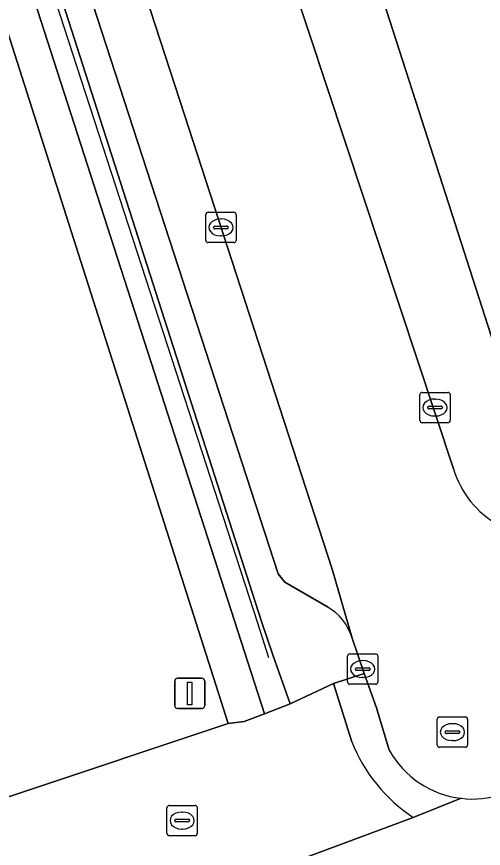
# Model space of a CAD drawing. Extents: x 158086 to 159499, y 382904 to 383981.
# Drawn here: x 159331.17 to 159346.58, y 383225.32 to 383252.77 of the extents above; entities that cross this region are included whole.
import ezdxf

# ---------------------------------------------------------------- set-up
doc = ezdxf.new("R2010")
doc.units = 0
for name, color, linetype in [('IMGEO_Erf', 7, 'Continuous'), ('IMGEO_Groenvoorziening', 7, 'Continuous'), ('IMGEO_Haag', 7, 'Continuous'), ('IMGEO_Hek', 7, 'Continuous'), ('IMGEO_Kolk', 7, 'Continuous'), ('IMGEO_Lichtmast', 7, 'Continuous'), ('IMGEO_Parkeervlak_halfverhard', 7, 'Continuous'), ('IMGEO_Parkeervlak_open', 7, 'Continuous'), ('IMGEO_Rijbaan_lokaal_open', 7, 'Continuous'), ('IMGEO_Rioolput', 7, 'Continuous'), ('IMGEO_Voetpad_open', 7, 'Continuous')]:
    doc.layers.add(name, color=color, linetype=linetype)

msp = doc.modelspace()

# ---------------------------------------------------------------- linework, layer by layer
at = {"layer": 'IMGEO_Erf'}
msp.add_lwpolyline([(159329.326, 383292.442), (159330.082, 383290.039), (159331.639, 383289.224), (159335.399, 383287.255), (159336.62, 383286.587), (159333.494, 383283.672), (159344.338, 383250), (159347.941, 383238.813), (159352.283, 383236.577), (159375.532, 383244.062)], dxfattribs=at)
at = {"layer": 'IMGEO_Groenvoorziening'}
msp.add_lwpolyline([(159308.172, 383262.959), (159319.588, 383266.829), (159322.621, 383265.984), (159328.179, 383259.977), (159328.916, 383258.395), (159338.16, 383229.441), (159338.68, 383229.51), (159339.35, 383229.765), (159329.984, 383258.795), (159328.691, 383260.326), (159322.843, 383266.52), (159319.537, 383267.443), (159267.197, 383250), (159256.152, 383246.381), (159256.457, 383245.56)], close=True, dxfattribs=at)
msp.add_lwpolyline([(159319.537, 383267.443), (159322.843, 383266.52), (159328.691, 383260.326), (159329.984, 383258.795), (159339.35, 383229.765), (159340.208, 383230.092), (159339.638, 383231.675), (159339.256, 383232.81), (159333.734, 383250), (159330.26, 383260.814)], dxfattribs=at)
at = {"layer": 'IMGEO_Haag'}
msp.add_lwpolyline([(159322.843, 383266.52), (159319.537, 383267.443), (159267.197, 383250), (159256.152, 383246.381), (159256.457, 383245.56), (159308.172, 383262.959), (159319.588, 383266.829), (159322.621, 383265.984), (159328.179, 383259.977), (159328.916, 383258.395), (159338.16, 383229.441), (159338.68, 383229.51), (159339.35, 383229.765), (159329.984, 383258.795), (159328.691, 383260.326)], close=True, dxfattribs=at)
at = {"layer": 'IMGEO_Hek'}
for points in [[(159322.932, 383266.714), (159326.945, 383264.702), (159328.12, 383263.804), (159328.63, 383263.267), (159329.47, 383262.05), (159330.021, 383260.741), (159339.121, 383232.765)], [(159339.121, 383232.765), (159339.491, 383231.626)]]:
    msp.add_lwpolyline(points, dxfattribs=at)
at = {"layer": 'IMGEO_Kolk'}
for p, q in [((159337.417, 383245.386), (159337.417, 383246.238)), ((159337.492, 383246.312), (159338.344, 383246.312)), ((159338.418, 383246.238), (159338.418, 383245.386)), ((159337.905, 383246.092), (159337.93, 383246.092)), ((159337.676, 383245.806), (159337.676, 383245.818)), ((159338.114, 383245.769), (159337.716, 383245.769)), ((159337.719, 383245.855), (159338.117, 383245.855)), ((159338.16, 383245.818), (159338.16, 383245.806)), ((159337.928, 383245.532), (159337.903, 383245.532)), ((159338.344, 383245.312), (159337.492, 383245.312)), ((159344.484, 383239.444), (159344.484, 383240.296)), ((159344.559, 383240.37), (159345.411, 383240.37)), ((159345.485, 383240.296), (159345.485, 383239.444)), ((159344.786, 383239.913), (159345.184, 383239.913)), ((159344.972, 383240.15), (159344.997, 383240.15)), ((159344.743, 383239.864), (159344.743, 383239.876)), ((159345.181, 383239.827), (159344.783, 383239.827)), ((159345.227, 383239.876), (159345.227, 383239.864)), ((159345.411, 383239.37), (159344.559, 383239.37)), ((159344.995, 383239.59), (159344.97, 383239.59)), ((159342.171, 383231.74), (159343.023, 383231.74)), ((159342.096, 383230.814), (159342.096, 383231.666)), ((159342.584, 383231.52), (159342.609, 383231.52)), ((159343.097, 383231.666), (159343.097, 383230.814)), ((159342.355, 383231.234), (159342.355, 383231.246)), ((159342.793, 383231.197), (159342.395, 383231.197)), ((159342.398, 383231.283), (159342.796, 383231.283)), ((159342.839, 383231.246), (159342.839, 383231.234)), ((159342.607, 383230.96), (159342.582, 383230.96)), ((159343.023, 383230.74), (159342.171, 383230.74))]:
    msp.add_line(p, q, dxfattribs=at)
for points in [[(159337.417, 383245.386), (159337.417, 383246.238)], [(159337.492, 383246.312), (159338.344, 383246.312)], [(159338.418, 383246.238), (159338.418, 383245.386)], [(159338.344, 383245.312), (159337.492, 383245.312)], [(159344.484, 383239.444), (159344.484, 383240.296)], [(159344.559, 383240.37), (159345.411, 383240.37)], [(159345.485, 383240.296), (159345.485, 383239.444)], [(159345.411, 383239.37), (159344.559, 383239.37)], [(159342.171, 383231.74), (159343.023, 383231.74)], [(159342.096, 383230.814), (159342.096, 383231.666)], [(159343.097, 383231.666), (159343.097, 383230.814)], [(159343.023, 383230.74), (159342.171, 383230.74)]]:
    msp.add_lwpolyline(points, dxfattribs=at)
for centre, radius, start, end in [((159337.494, 383246.236), 0.0765, 91.552, 178.448), ((159337.494, 383246.236), 0.0765, 91.552, 178.448), ((159338.342, 383246.236), 0.0765, 1.552, 88.448), ((159338.342, 383246.236), 0.0765, 1.552, 88.448), ((159337.716, 383245.815), 0.0403, 85.8775, 175.7526), ((159337.713, 383245.805), 0.0366, 178.938, 274.7102), ((159338.117, 383245.812), 0.043, 264.8664, 352.4533), ((159338.121, 383245.817), 0.0386, 1.7309, 96.639), ((159337.494, 383245.388), 0.0765, 181.552, 268.448), ((159337.494, 383245.388), 0.0765, 181.552, 268.448), ((159338.342, 383245.388), 0.0765, 271.552, 358.448), ((159338.342, 383245.388), 0.0765, 271.552, 358.448), ((159344.561, 383240.294), 0.0765, 91.552, 178.448), ((159344.561, 383240.294), 0.0765, 91.552, 178.448), ((159345.409, 383240.294), 0.0765, 1.552, 88.448), ((159345.409, 383240.294), 0.0765, 1.552, 88.448), ((159344.783, 383239.873), 0.0403, 85.8775, 175.7526), ((159345.188, 383239.875), 0.0386, 1.7309, 96.639), ((159344.78, 383239.863), 0.0366, 178.938, 274.7102), ((159345.184, 383239.87), 0.043, 264.8664, 352.4533), ((159344.561, 383239.446), 0.0765, 181.552, 268.448), ((159344.561, 383239.446), 0.0765, 181.552, 268.448), ((159345.409, 383239.446), 0.0765, 271.552, 358.448), ((159345.409, 383239.446), 0.0765, 271.552, 358.448), ((159342.173, 383231.664), 0.0765, 91.552, 178.448), ((159342.173, 383231.664), 0.0765, 91.552, 178.448), ((159343.021, 383231.664), 0.0765, 1.552, 88.448), ((159343.021, 383231.664), 0.0765, 1.552, 88.448), ((159342.395, 383231.243), 0.0403, 85.8775, 175.7526), ((159342.392, 383231.233), 0.0366, 178.938, 274.7102), ((159342.796, 383231.24), 0.043, 264.8664, 352.4533), ((159342.8, 383231.245), 0.0386, 1.7309, 96.639), ((159342.173, 383230.816), 0.0765, 181.552, 268.448), ((159342.173, 383230.816), 0.0765, 181.552, 268.448), ((159343.021, 383230.816), 0.0765, 271.552, 358.448), ((159343.021, 383230.816), 0.0765, 271.552, 358.448)]:
    msp.add_arc(centre, radius, start, end, dxfattribs=at)
for centre, major_axis, ratio, start_param, end_param in [((159337.904, 383245.812), (-0.387, 0.002), 0.722429, 4.712389, 7.853982), ((159337.929, 383245.812), (-0.39, 0.002), 0.717154, 1.570796, 4.712389), ((159344.971, 383239.87), (-0.387, 0.002), 0.722429, 4.712389, 7.853982), ((159344.996, 383239.87), (-0.39, 0.002), 0.717154, 1.570796, 4.712389), ((159342.583, 383231.24), (-0.387, 0.002), 0.722429, 4.712389, 7.853982), ((159342.608, 383231.24), (-0.39, 0.002), 0.717154, 1.570796, 4.712389)]:
    msp.add_ellipse(centre, major_axis=major_axis, ratio=ratio, start_param=start_param, end_param=end_param, dxfattribs=at)
at = {"layer": 'IMGEO_Lichtmast'}
for p, q in [((159336.491, 383230.937), (159337.281, 383230.937)), ((159337.281, 383230.937), (159336.491, 383230.937)), ((159336.391, 383230.037), (159336.391, 383230.837)), ((159336.391, 383230.837), (159336.391, 383230.037)), ((159337.381, 383230.837), (159337.381, 383230.037)), ((159337.381, 383230.037), (159337.381, 383230.837)), ((159337.281, 383229.937), (159336.491, 383229.937)), ((159336.491, 383229.937), (159337.281, 383229.937))]:
    msp.add_line(p, q, dxfattribs=at)
msp.add_lwpolyline([(159336.811, 383230.812), (159336.961, 383230.812), (159336.961, 383230.062), (159336.811, 383230.062), (159336.811, 383230.812)], dxfattribs=at)
for centre, start, end in [((159336.491, 383230.837), 90, 180), ((159336.491, 383230.837), 90, 180), ((159337.281, 383230.837), 0, 90), ((159337.281, 383230.837), 360, 90), ((159336.491, 383230.037), 180, 270), ((159336.491, 383230.037), 180, 270), ((159337.281, 383230.037), 270, 0), ((159337.281, 383230.037), 270, 0)]:
    msp.add_arc(centre, 0.1, start, end, dxfattribs=at)
at = {"layer": 'IMGEO_Parkeervlak_halfverhard'}
msp.add_lwpolyline([(159328.916, 383258.395), (159328.179, 383259.977), (159322.621, 383265.984), (159319.588, 383266.829), (159308.172, 383262.959), (159308.694, 383261.448), (159308.784, 383261.478), (159320.511, 383226.489), (159321.285, 383224.179), (159321.382, 383223.84), (159322.405, 383224.184), (159324.106, 383224.752), (159338.16, 383229.441)], close=True, dxfattribs=at)
at = {"layer": 'IMGEO_Parkeervlak_open'}
for points in [[(159342.249, 383232.257), (159341.584, 383234.538), (159336.557, 383250), (159333.337, 383259.903), (159332.938, 383261.385)], [(159332.06, 383258.201), (159334.727, 383250), (159339.806, 383234.382), (159340.03, 383234.104), (159341.43, 383233.291)]]:
    msp.add_lwpolyline(points, dxfattribs=at)
msp.add_arc((159340.547, 383231.751), 1.775, 16.5745, 60.1888, dxfattribs=at)
at = {"layer": 'IMGEO_Rijbaan_lokaal_open'}
for points in [[(159345.59, 383237.852), (159336.651, 383264.853)], [(159332.938, 383261.385), (159333.337, 383259.903), (159336.557, 383250), (159341.584, 383234.538), (159342.249, 383232.257), (159342.648, 383231.091), (159343.055, 383229.963), (159343.474, 383228.564)]]:
    msp.add_lwpolyline(points, dxfattribs=at)
for centre, radius, start, end in [((159348.616, 383238.75), 3.156, 196.5265, 241.0922), ((159346.197, 383230.061), 3.107, 208.8014, 263.462), ((159346.23, 383230.09), 3.14, 262.9119, 288.3111)]:
    msp.add_arc(centre, radius, start, end, dxfattribs=at)
at = {"layer": 'IMGEO_Rioolput'}
for p, q in [((159345.059, 383228.732), (159345.059, 383229.584)), ((159345.134, 383229.658), (159345.986, 383229.658)), ((159346.06, 383229.584), (159346.06, 383228.732)), ((159345.547, 383229.438), (159345.572, 383229.438)), ((159345.318, 383229.152), (159345.318, 383229.164)), ((159345.756, 383229.115), (159345.358, 383229.115)), ((159345.361, 383229.201), (159345.759, 383229.201)), ((159345.802, 383229.164), (159345.802, 383229.152)), ((159345.57, 383228.878), (159345.545, 383228.878)), ((159345.986, 383228.658), (159345.134, 383228.658)), ((159336.212, 383226.741), (159337.064, 383226.741)), ((159336.137, 383225.815), (159336.137, 383226.667)), ((159336.625, 383226.521), (159336.65, 383226.521)), ((159337.138, 383226.667), (159337.138, 383225.815)), ((159336.396, 383226.235), (159336.396, 383226.247)), ((159336.834, 383226.198), (159336.436, 383226.198)), ((159336.439, 383226.284), (159336.837, 383226.284)), ((159336.88, 383226.247), (159336.88, 383226.235)), ((159336.648, 383225.961), (159336.623, 383225.961)), ((159337.064, 383225.741), (159336.212, 383225.741))]:
    msp.add_line(p, q, dxfattribs=at)
for points in [[(159345.059, 383228.732), (159345.059, 383229.584)], [(159345.134, 383229.658), (159345.986, 383229.658)], [(159346.06, 383229.584), (159346.06, 383228.732)], [(159345.986, 383228.658), (159345.134, 383228.658)], [(159336.212, 383226.741), (159337.064, 383226.741)], [(159336.137, 383225.815), (159336.137, 383226.667)], [(159337.138, 383226.667), (159337.138, 383225.815)], [(159337.064, 383225.741), (159336.212, 383225.741)]]:
    msp.add_lwpolyline(points, dxfattribs=at)
for centre, radius, start, end in [((159345.136, 383229.582), 0.0765, 91.552, 178.448), ((159345.136, 383229.582), 0.0765, 91.552, 178.448), ((159345.984, 383229.582), 0.0765, 1.552, 88.448), ((159345.984, 383229.582), 0.0765, 1.552, 88.448), ((159345.358, 383229.161), 0.0403, 85.8775, 175.7526), ((159345.355, 383229.151), 0.0366, 178.938, 274.7102), ((159345.759, 383229.158), 0.043, 264.8664, 352.4533), ((159345.763, 383229.163), 0.0386, 1.7309, 96.639), ((159345.136, 383228.734), 0.0765, 181.552, 268.448), ((159345.136, 383228.734), 0.0765, 181.552, 268.448), ((159345.984, 383228.734), 0.0765, 271.552, 358.448), ((159345.984, 383228.734), 0.0765, 271.552, 358.448), ((159336.214, 383226.665), 0.0765, 91.552, 178.448), ((159336.214, 383226.665), 0.0765, 91.552, 178.448), ((159337.062, 383226.665), 0.0765, 1.552, 88.448), ((159337.062, 383226.665), 0.0765, 1.552, 88.448), ((159336.436, 383226.244), 0.0403, 85.8775, 175.7526), ((159336.433, 383226.234), 0.0366, 178.938, 274.7102), ((159336.837, 383226.241), 0.043, 264.8664, 352.4533), ((159336.841, 383226.246), 0.0386, 1.7309, 96.639), ((159336.214, 383225.817), 0.0765, 181.552, 268.448), ((159336.214, 383225.817), 0.0765, 181.552, 268.448), ((159337.062, 383225.817), 0.0765, 271.552, 358.448), ((159337.062, 383225.817), 0.0765, 271.552, 358.448)]:
    msp.add_arc(centre, radius, start, end, dxfattribs=at)
for centre, major_axis, ratio, start_param, end_param in [((159345.546, 383229.158), (-0.387, 0.002), 0.722429, 4.712389, 7.853982), ((159345.571, 383229.158), (-0.39, 0.002), 0.717154, 1.570796, 4.712389), ((159336.624, 383226.241), (-0.387, 0.002), 0.722429, 4.712389, 7.853982), ((159336.649, 383226.241), (-0.39, 0.002), 0.717154, 1.570796, 4.712389)]:
    msp.add_ellipse(centre, major_axis=major_axis, ratio=ratio, start_param=start_param, end_param=end_param, dxfattribs=at)
at = {"layer": 'IMGEO_Voetpad_open'}
for points in [[(159333.494, 383283.672), (159331.626, 383280.153), (159336.651, 383264.853), (159345.59, 383237.852)], [(159352.853, 383234.055), (159354.876, 383234.728), (159357.32, 383235.518), (159359.937, 383236.363), (159378.69, 383242.421), (159377.944, 383244.839), (159375.532, 383244.062), (159352.283, 383236.577), (159347.941, 383238.813), (159344.338, 383250), (159333.494, 383283.672)], [(159330.26, 383260.814), (159333.734, 383250), (159339.256, 383232.81), (159339.638, 383231.675), (159340.208, 383230.092), (159341.632, 383230.762), (159342.648, 383231.091), (159342.249, 383232.257)], [(159341.43, 383233.291), (159340.03, 383234.104), (159339.806, 383234.382), (159334.727, 383250), (159332.06, 383258.201)], [(159345.843, 383226.974), (159344.261, 383226.346), (159339.441, 383224.546), (159338.328, 383223.175), (159337.167, 383221.109), (159336.924, 383220.085), (159337.239, 383219.945), (159340.202, 383222.223), (159342.532, 383222.987), (159348.1, 383224.784), (159402.216, 383242.251), (159405.402, 383241.039), (159403.017, 383245.163)], [(159343.055, 383229.963), (159342.648, 383231.091), (159341.632, 383230.762), (159342.235, 383228.841)], [(159342.235, 383228.841), (159341.632, 383230.762), (159340.208, 383230.092), (159339.35, 383229.765), (159338.68, 383229.51), (159338.16, 383229.441), (159324.106, 383224.752), (159324.654, 383223.123), (159325.121, 383221.737), (159325.616, 383220.267), (159331.866, 383222.336), (159332.065, 383222.204), (159339.441, 383224.546), (159344.261, 383226.346)], [(159343.474, 383228.564), (159343.055, 383229.963)], [(159344.261, 383226.346), (159345.843, 383226.974)]]:
    msp.add_lwpolyline(points, dxfattribs=at)
for centre, radius, start, end in [((159348.616, 383238.75), 3.156, 196.5265, 241.0922), ((159340.547, 383231.751), 1.775, 16.5745, 60.1888), ((159347.27, 383230.86), 5.425, 201.8463, 236.3086), ((159347.27, 383230.86), 5.425, 201.8463, 236.3086), ((159346.197, 383230.061), 3.107, 208.8014, 263.462), ((159346.23, 383230.09), 3.14, 262.9119, 288.3111)]:
    msp.add_arc(centre, radius, start, end, dxfattribs=at)

doc.saveas('drawing.dxf')
